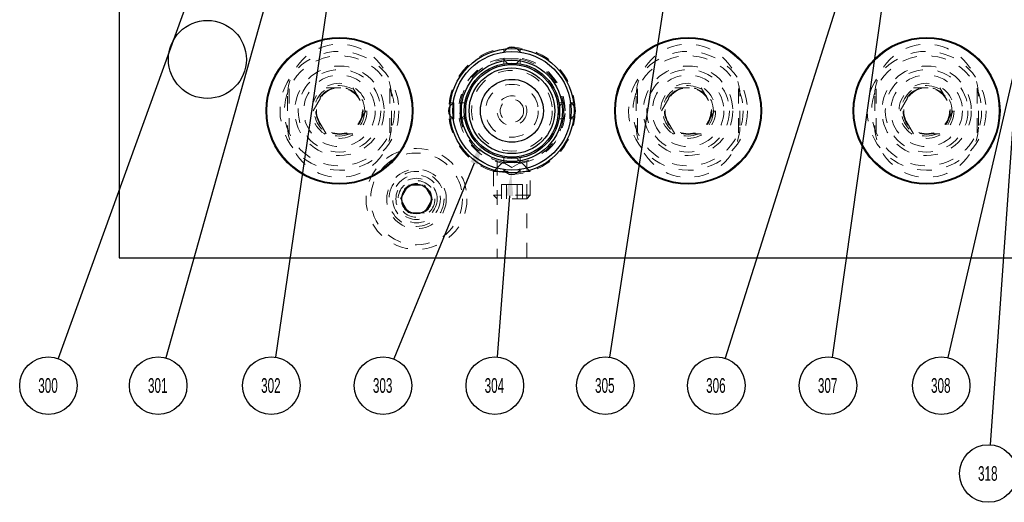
# Model space of a CAD drawing. Header units: inches. Extents: x 1880 to 2363, y -453 to -54.
# Tile 950 of 1056: x 2204 to 2211, y -425 to -422. Entities that reach past the tile are written whole.
import ezdxf

# ---------------------------------------------------------------- set-up
doc = ezdxf.new("R2010")
doc.units = ezdxf.units.IN
doc.header["$LTSCALE"] = 0.5
doc.header["$MEASUREMENT"] = 0
doc.linetypes.add('HIDDEN', pattern=[0.225, 0.15, -0.075])
for name, color, linetype in [('SID-M-S', 105, 'Continuous'), ('ST1-M-S', 193, 'Continuous'), ('SVE-M-S', 8, 'Continuous')]:
    doc.layers.add(name, color=color, linetype=linetype)
doc.styles.add('SLDTEXTSTYLE0', font='TXT', dxfattribs={"width": 0.595745})

msp = doc.modelspace()

# ---------------------------------------------------------------- linework, layer by layer
at = {"layer": 'SID-M-S'}
for p, q in [((2211.87105, -418.51189), (2210.56382, -424.16486)), ((2206.04488, -419.90911), (2204.50435, -424.17149)), ((2208.87148, -420.19569), (2208.26064, -424.16211)), ((2206.55709, -420.25452), (2205.98431, -424.1619)), ((2210.2794, -420.2739), (2209.04671, -424.16896)), ((2211.15823, -420.43678), (2210.85378, -424.75922)), ((2206.27798, -420.47034), (2205.23826, -424.16715)), ((2210.29833, -420.48042), (2209.77648, -424.16177)), ((2207.33704, -422.84279), (2206.79158, -424.17445)), ((2207.57829, -423.06391), (2207.49376, -424.1604))]:
    msp.add_line(p, q, dxfattribs=at)
at = {"layer": 'SID-M-S', "color": 0}
for centre in [(2204.43772, -424.35582), (2205.1852, -424.35582), (2205.95589, -424.35582), (2206.71729, -424.35582), (2207.47869, -424.35582), (2208.23081, -424.35582), (2208.98757, -424.35582), (2209.74897, -424.35582), (2210.51966, -424.35582), (2210.84001, -424.95473)]:
    msp.add_circle(centre, 0.196, dxfattribs=at)
at = {"layer": 'SID-M-S'}
for points in [[(2207.31298, -422.83294), (2207.39617, -422.69843), (2207.31298, -422.83294), (2207.3611, -422.85265)], [(2207.55237, -423.06191), (2207.59028, -422.90837), (2207.55237, -423.06191), (2207.60421, -423.0659)]]:
    msp.add_solid(points, dxfattribs=at)
at = {"layer": 'ST1-M-S', "linetype": 'Continuous', "lineweight": 25}
for p, q in [((2204.92022, -416.98517), (2204.92022, -423.48517)), ((2204.92022, -423.48517), (2215.92022, -423.48517))]:
    msp.add_line(p, q, dxfattribs=at)
at = {"layer": 'ST1-M-S', "linetype": 'HIDDEN', "lineweight": 18}
for p, q in [((2206.06672, -422.38517), (2206.06672, -422.58517)), ((2206.77372, -422.58517), (2206.77372, -422.38517)), ((2208.44172, -422.38517), (2208.44172, -422.58517)), ((2209.14872, -422.58517), (2209.14872, -422.38517)), ((2210.06672, -422.38517), (2210.06672, -422.58517)), ((2210.77372, -422.58517), (2210.77372, -422.38517)), ((2207.49472, -422.82529), (2207.49472, -423.48517)), ((2207.69572, -423.48517), (2207.69572, -422.82525))]:
    msp.add_line(p, q, dxfattribs=at)
at = {"layer": 'ST1-M-S', "linetype": 'Continuous', "lineweight": 25}
for centre, radius in [((2205.52022, -422.13517), 0.26565), ((2206.94522, -423.08517), 0.1005)]:
    msp.add_circle(centre, radius, dxfattribs=at)
at = {"layer": 'ST1-M-S', "linetype": 'HIDDEN', "lineweight": 18}
for centre, radius in [((2206.42022, -422.48517), 0.3045), ((2208.79522, -422.48517), 0.3045), ((2210.42022, -422.48517), 0.3045), ((2206.42022, -422.48517), 0.172), ((2208.79522, -422.48517), 0.172), ((2210.42022, -422.48517), 0.172), ((2206.94522, -423.08517), 0.34375)]:
    msp.add_circle(centre, radius, dxfattribs=at)
for centre, radius, start, end in [((2206.42022, -422.38517), 0.3535, 0, 180), ((2208.79522, -422.38517), 0.3535, 0, 180), ((2210.42022, -422.38517), 0.3535, 0, 180), ((2207.59522, -422.48517), 0.35433, 91.727104, 179.745336), ((2207.59522, -422.48517), 0.35433, 0, 89.232104), ((2207.59522, -422.48517), 0.35433, 182.178832, 270.285897), ((2207.59522, -422.48517), 0.35433, 272.615005, 0), ((2206.42022, -422.58517), 0.3535, 180, 0), ((2208.79522, -422.58517), 0.3535, 180, 0), ((2210.42022, -422.58517), 0.3535, 180, 0)]:
    msp.add_arc(centre, radius, start, end, dxfattribs=at)
at = {"layer": 'SVE-M-S', "linetype": 'HIDDEN', "lineweight": 18}
for p, q in [((2207.5401, -422.06554), (2207.5401, -422.08995)), ((2207.54885, -422.07458), (2207.5401, -422.08997)), ((2207.56052, -422.06336), (2207.54885, -422.07458)), ((2207.64156, -422.07454), (2207.62992, -422.06336)), ((2207.65033, -422.08992), (2207.64156, -422.07454)), ((2207.65034, -422.08995), (2207.65034, -422.06554)), ((2207.5401, -422.13235), (2207.5401, -422.16533)), ((2207.65034, -422.16533), (2207.65034, -422.13235)), ((2206.07647, -422.3353), (2206.07647, -422.63504)), ((2206.24009, -422.48517), (2206.33015, -422.32917)), ((2206.33015, -422.32917), (2206.51029, -422.32917)), ((2206.51029, -422.32917), (2206.60035, -422.48517)), ((2206.76397, -422.3353), (2206.76397, -422.63504)), ((2208.45147, -422.3353), (2208.45147, -422.63504)), ((2208.61509, -422.48517), (2208.70515, -422.32917)), ((2208.70515, -422.32917), (2208.88529, -422.32917)), ((2208.88529, -422.32917), (2208.97535, -422.48517)), ((2209.13897, -422.3353), (2209.13897, -422.63504)), ((2210.07647, -422.3353), (2210.07647, -422.63504)), ((2210.24009, -422.48517), (2210.33015, -422.32917)), ((2210.33015, -422.32917), (2210.51029, -422.32917)), ((2210.51029, -422.32917), (2210.60035, -422.48517)), ((2210.76397, -422.3353), (2210.76397, -422.63504)), ((2207.18459, -422.43883), (2207.17342, -422.45047)), ((2207.2, -422.43005), (2207.1756, -422.43005)), ((2207.19997, -422.43006), (2207.18459, -422.43883)), ((2207.27538, -422.43005), (2207.24241, -422.43005)), ((2207.94804, -422.43005), (2207.91506, -422.43005)), ((2208.00581, -422.4388), (2207.99043, -422.43005)), ((2208.01485, -422.43005), (2207.99044, -422.43005)), ((2208.01702, -422.45047), (2208.00581, -422.4388)), ((2206.33015, -422.64117), (2206.24009, -422.48517)), ((2206.60035, -422.48517), (2206.51029, -422.64117)), ((2207.17342, -422.51986), (2207.18464, -422.53154)), ((2208.00584, -422.53151), (2208.01702, -422.51986)), ((2208.70515, -422.64117), (2208.61509, -422.48517)), ((2208.97535, -422.48517), (2208.88529, -422.64117)), ((2210.33015, -422.64117), (2210.24009, -422.48517)), ((2210.60035, -422.48517), (2210.51029, -422.64117)), ((2207.1756, -422.54029), (2207.2, -422.54029)), ((2207.18464, -422.53154), (2207.20002, -422.54029)), ((2207.24241, -422.54029), (2207.27538, -422.54029)), ((2207.91506, -422.54029), (2207.94804, -422.54029)), ((2207.99044, -422.54029), (2208.01485, -422.54029)), ((2207.99046, -422.54028), (2208.00584, -422.53151)), ((2206.51029, -422.64117), (2206.33015, -422.64117)), ((2208.88529, -422.64117), (2208.70515, -422.64117)), ((2210.51029, -422.64117), (2210.33015, -422.64117)), ((2207.53272, -422.83517), (2207.47022, -422.89767)), ((2207.53272, -422.83517), (2207.65772, -422.83517)), ((2207.53272, -422.83517), (2207.59522, -422.87125)), ((2207.5401, -422.80501), (2207.5401, -422.83798)), ((2207.59522, -422.87125), (2207.65772, -422.83517)), ((2207.65034, -422.83798), (2207.65034, -422.80501)), ((2207.72022, -422.89767), (2207.65772, -422.83517)), ((2207.47022, -422.89767), (2207.72022, -422.89767)), ((2207.47022, -422.89767), (2207.47022, -423.06067)), ((2207.5401, -422.88039), (2207.5401, -422.90479)), ((2207.65034, -422.90479), (2207.65034, -422.88039)), ((2207.72022, -423.06067), (2207.72022, -422.89767)), ((2206.83697, -423.08517), (2206.89109, -422.99142)), ((2206.89109, -422.99142), (2206.99935, -422.99142)), ((2206.99935, -422.99142), (2207.05347, -423.08517)), ((2207.55914, -422.98674), (2207.52305, -422.98674)), ((2207.52305, -422.98674), (2207.52305, -423.08517)), ((2207.55914, -422.98674), (2207.55914, -423.08517)), ((2207.63131, -422.98674), (2207.55914, -422.98674)), ((2207.63131, -422.98674), (2207.63131, -423.08517)), ((2207.66739, -422.98674), (2207.63131, -422.98674)), ((2207.66739, -422.98674), (2207.66739, -423.08517)), ((2206.89109, -423.17892), (2206.83697, -423.08517)), ((2207.05347, -423.08517), (2206.99935, -423.17892)), ((2207.72022, -423.06067), (2207.47022, -423.06067)), ((2207.47022, -423.06067), (2207.49472, -423.08517)), ((2207.69572, -423.08517), (2207.49472, -423.08517)), ((2207.69572, -423.08517), (2207.72022, -423.06067)), ((2206.99935, -423.17892), (2206.89109, -423.17892))]:
    msp.add_line(p, q, dxfattribs=at)
at = {"layer": 'SVE-M-S', "linetype": 'Continuous', "lineweight": 25}
for centre, radius in [((2206.42022, -422.48517), 0.5), ((2208.79522, -422.48517), 0.5), ((2210.42022, -422.48517), 0.5), ((2206.42022, -422.48517), 0.495), ((2208.79522, -422.48517), 0.495), ((2210.42022, -422.48517), 0.495), ((2207.59522, -422.48517), 0.42323), ((2207.59522, -422.48517), 0.40354), ((2207.59522, -422.48517), 0.34449), ((2207.59522, -422.48517), 0.3248), ((2207.59522, -422.48517), 0.31496), ((2207.59522, -422.48517), 0.29172), ((2207.59522, -422.48517), 0.21418)]:
    msp.add_circle(centre, radius, dxfattribs=at)
at = {"layer": 'SVE-M-S', "linetype": 'HIDDEN', "lineweight": 18}
for centre, radius in [((2206.42022, -422.48517), 0.405), ((2206.42022, -422.48517), 0.375), ((2207.59522, -422.48517), 0.4311), ((2208.79522, -422.48517), 0.405), ((2208.79522, -422.48517), 0.375), ((2210.42022, -422.48517), 0.405), ((2210.42022, -422.48517), 0.375), ((2206.42022, -422.48517), 0.28125), ((2206.42022, -422.48517), 0.24375), ((2207.59522, -422.48517), 0.29172), ((2207.59522, -422.48517), 0.275), ((2208.79522, -422.48517), 0.28125), ((2208.79522, -422.48517), 0.24375), ((2210.42022, -422.48517), 0.28125), ((2210.42022, -422.48517), 0.24375), ((2206.42022, -422.48517), 0.1875), ((2207.59522, -422.48517), 0.21418), ((2207.59522, -422.48517), 0.1795), ((2208.79522, -422.48517), 0.1875), ((2210.42022, -422.48517), 0.1875), ((2206.42022, -422.48517), 0.16072), ((2206.42022, -422.48517), 0.16045), ((2206.42022, -422.48517), 0.15993), ((2206.42022, -422.48517), 0.15625), ((2207.59522, -422.48517), 0.1015), ((2208.79522, -422.48517), 0.16072), ((2208.79522, -422.48517), 0.16045), ((2208.79522, -422.48517), 0.15993), ((2208.79522, -422.48517), 0.15625), ((2210.42022, -422.48517), 0.16072), ((2210.42022, -422.48517), 0.16045), ((2210.42022, -422.48517), 0.15993), ((2210.42022, -422.48517), 0.15625), ((2207.59522, -422.48517), 0.0795), ((2206.94522, -423.08517), 0.3125), ((2206.94522, -423.08517), 0.203), ((2206.94522, -423.08517), 0.1875), ((2206.94522, -423.08517), 0.1625), ((2206.94522, -423.08517), 0.1405), ((2206.94522, -423.08517), 0.125), ((2206.94522, -423.08517), 0.10497), ((2206.94522, -423.08517), 0.1047), ((2206.94522, -423.08517), 0.10418)]:
    msp.add_circle(centre, radius, dxfattribs=at)
at = {"layer": 'SVE-M-S', "linetype": 'Continuous', "lineweight": 25}
for centre, start, end in [((2207.59522, -422.11115), 54.018869, 125.981131), ((2207.2212, -422.48517), 144.018875, 215.981125), ((2207.96924, -422.48517), 324.018869, 35.981131), ((2207.59522, -422.85918), 234.018869, 305.981131)]:
    msp.add_arc(centre, 0.05906, start, end, dxfattribs=at)
at = {"layer": 'SVE-M-S', "linetype": 'HIDDEN', "lineweight": 18}
for centre, radius, start, end in [((2207.59522, -422.48517), 0.3625, 98.415042, 172.335265), ((2207.59522, -422.11115), 0.05906, 201.074154, 270), ((2207.59522, -422.11115), 0.05906, 270, 338.959217), ((2207.59522, -422.48517), 0.3625, 0, 82.456552), ((2207.2212, -422.48517), 0.05906, 291.061734, 68.973373), ((2207.96924, -422.48517), 0.05906, 111.076787, 248.977024), ((2207.59522, -422.48517), 0.3625, 278.091118, 0), ((2207.59522, -422.48517), 0.3625, 188.249779, 262.20258), ((2207.59522, -422.85918), 0.05906, 21.073193, 158.978576), ((2207.59522, -422.85918), 0.05906, 201.074154, 234.018869), ((2207.59522, -422.85918), 0.05906, 305.981131, 338.959217)]:
    msp.add_arc(centre, radius, start, end, dxfattribs=at)
for points in [[(2207.5401, -422.13235), (2207.54093, -422.13235), (2207.54259, -422.13235), (2207.55533, -422.13235), (2207.57355, -422.13235), (2207.59522, -422.13235), (2207.61689, -422.13235), (2207.63511, -422.13235), (2207.64785, -422.13235), (2207.64951, -422.13235), (2207.65034, -422.13235)], [(2207.2, -422.43005), (2207.2, -422.43088), (2207.2, -422.43254), (2207.2, -422.44528), (2207.2, -422.4635), (2207.2, -422.47795), (2207.2, -422.48517)], [(2207.94804, -422.43005), (2207.94804, -422.43088), (2207.94804, -422.43254), (2207.94804, -422.44528), (2207.94804, -422.4635), (2207.94804, -422.47795), (2207.94804, -422.48517)], [(2207.2, -422.48517), (2207.2, -422.49239), (2207.2, -422.50684), (2207.2, -422.52505), (2207.2, -422.5378), (2207.2, -422.53946), (2207.2, -422.54029)], [(2207.94804, -422.48517), (2207.94804, -422.49239), (2207.94804, -422.50684), (2207.94804, -422.52505), (2207.94804, -422.5378), (2207.94804, -422.53946), (2207.94804, -422.54029)], [(2207.65034, -422.83798), (2207.64951, -422.83798), (2207.64785, -422.83798), (2207.63511, -422.83798), (2207.61689, -422.83798), (2207.59522, -422.83798), (2207.57355, -422.83798), (2207.55533, -422.83798), (2207.54259, -422.83798), (2207.54093, -422.83798), (2207.5401, -422.83798)]]:
    msp.add_open_spline(points, degree=3, dxfattribs=at)
for points, knots in [([(2207.24241, -422.54027), (2207.24241, -422.54028), (2207.24241, -422.54168), (2207.24241, -422.53677), (2207.24241, -422.52533), (2207.24241, -422.50676), (2207.24241, -422.48519), (2207.24241, -422.46349), (2207.24241, -422.44528), (2207.24241, -422.43254), (2207.24241, -422.43089), (2207.24241, -422.43006)], [0, 0, 0, 0, 0.0004015, 0.1253918, 0.2503822, 0.3753725, 0.5003628, 0.6253532, 0.7503435, 0.8753339, 1, 1, 1, 1]), ([(2207.99044, -422.54027), (2207.99044, -422.53945), (2207.99044, -422.53779), (2207.99044, -422.52505), (2207.99044, -422.50684), (2207.99044, -422.48517), (2207.99044, -422.4635), (2207.99044, -422.44528), (2207.99044, -422.43254), (2207.99044, -422.43089), (2207.99044, -422.43006)], [0, 0, 0, 0, 0.124689, 0.2497798, 0.3748705, 0.4999613, 0.6250521, 0.7501429, 0.8752337, 1, 1, 1, 1])]:
    msp.add_open_spline(points, degree=3, knots=knots, dxfattribs=at)

# ---------------------------------------------------------------- texts
at = {"layer": 'SID-M-S', "color": 0, "char_height": 0.1, "attachment_point": 2, "style": 'SLDTEXTSTYLE0'}
for s, insert in [('300', (2204.4347, -424.30545)), ('301', (2205.18218, -424.30545)), ('302', (2205.95287, -424.30545)), ('303', (2206.71427, -424.30545)), ('304', (2207.47567, -424.30545)), ('305', (2208.22779, -424.30545)), ('306', (2208.98455, -424.30545)), ('307', (2209.74595, -424.30545)), ('308', (2210.51664, -424.30545)), ('318', (2210.83698, -424.90436))]:
    msp.add_mtext(s, dxfattribs=dict(at, insert=insert))

doc.saveas('drawing.dxf')
